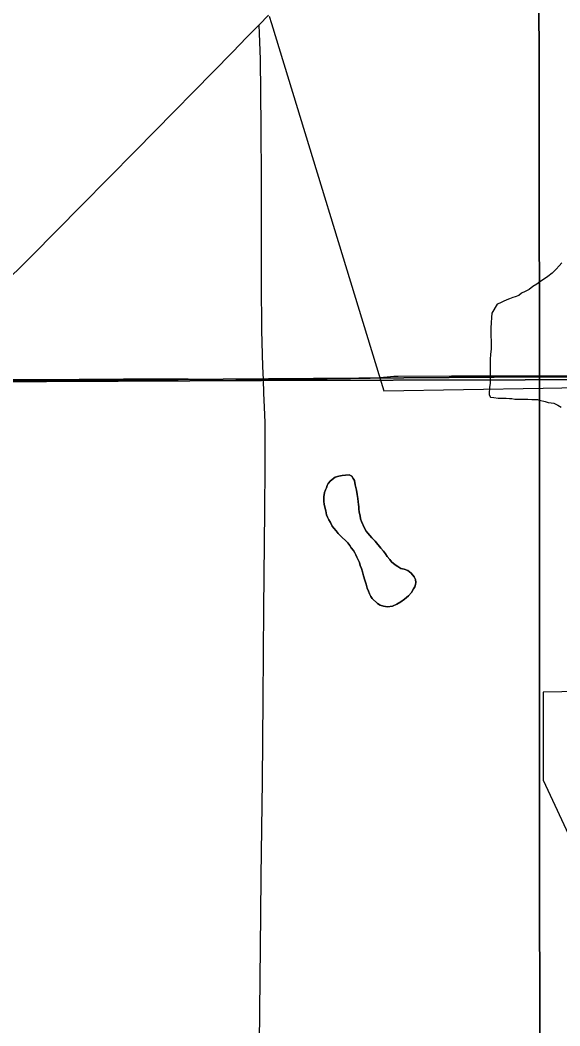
# Model space of a CAD drawing. Extents: x -17 to 88, y -5 to 22.
# Drawn here: x 3.281 to 3.752, y 17.592 to 18.469 of the extents above; entities that cross this region are included whole.
import ezdxf

# ---------------------------------------------------------------- set-up
doc = ezdxf.new("R2010")
doc.units = 0
for name, color, linetype in [('GM_X_Corporation', 7, 'Continuous'), ('GM_X_County_Road', 7, 'Continuous'), ('GM_X_Minor_Lake', 7, 'Continuous'), ('GM_X_Minor_River', 7, 'Continuous'), ('GM_X_Section', 7, 'Continuous'), ('GM_X_State_Route', 7, 'Continuous'), ('GM_X_Township', 7, 'Continuous')]:
    doc.layers.add(name, color=color, linetype=linetype)

msp = doc.modelspace()

# ---------------------------------------------------------------- linework, layer by layer
at = {"layer": 'GM_X_Corporation'}
msp.add_lwpolyline([(3.49838, 18.47232), (3.50032, 18.46598), (3.59822, 18.14576), (3.73721, 18.14819), (3.9654, 18.15217), (3.9654, 17.88702), (3.73721, 17.88304), (3.73721, 17.80634), (3.81765, 17.63383), (4.3806, 17.64365), (4.36804, 17.67637), (4.28354, 17.8965), (4.2133, 17.86812), (4.19124, 17.92558), (4.26148, 17.95396), (4.18358, 18.14677), (4.10614, 18.34852), (4.04077, 18.34395), (4.04077, 18.37728), (3.98843, 18.37362), (3.98843, 18.42684), (4.06517, 18.4563), (3.98399, 18.64755)], dxfattribs=at)
at = {"layer": 'GM_X_County_Road'}
for points in [[(3.49326, 18.15573), (3.49276, 18.16708), (3.492, 18.19852), (3.4916, 18.23977), (3.49161, 18.32928), (3.4913, 18.37589), (3.49082, 18.43497), (3.48981, 18.4571), (3.48947, 18.46469)], [(3.59258, 18.15699), (3.59802, 18.15754), (3.60126, 18.1579), (3.60401, 18.15821), (3.60701, 18.15849), (3.61077, 18.1586), (3.65731, 18.15893), (3.68155, 18.15879), (3.69584, 18.15883), (3.71822, 18.15882), (3.74122, 18.1589), (3.82014, 18.15869), (3.86113, 18.15872), (3.909, 18.15858), (3.92826, 18.15851), (3.99092, 18.15844)], [(3.17851, 18.15457), (3.19035, 18.15475), (3.22951, 18.15562), (3.24692, 18.15555), (3.33266, 18.15583), (3.37119, 18.15617), (3.42774, 18.15625), (3.46929, 18.1559), (3.49326, 18.15573)], [(3.48518, 17.15523), (3.48561, 17.19327), (3.48605, 17.22062), (3.48713, 17.31882), (3.48736, 17.34927), (3.48786, 17.40768), (3.48839, 17.44125), (3.48898, 17.49033), (3.48931, 17.5127), (3.48985, 17.57672), (3.49109, 17.68922), (3.49137, 17.72277), (3.49249, 17.80543), (3.49298, 17.87691), (3.49365, 17.95584), (3.49443, 18.04099), (3.4949, 18.0795), (3.49476, 18.11801), (3.49439, 18.13143), (3.49379, 18.14356), (3.49326, 18.15573)], [(3.49326, 18.15573), (3.50419, 18.15566), (3.5489, 18.15619), (3.56939, 18.15657), (3.58645, 18.15672), (3.59258, 18.15699)]]:
    msp.add_lwpolyline(points, dxfattribs=at)
at = {"layer": 'GM_X_Minor_Lake'}
for points in [[(3.55589, 18.07033), (3.55591, 18.07033), (3.55895, 18.07145), (3.56199, 18.0718), (3.56503, 18.07216), (3.56807, 18.07252), (3.57035, 18.07136), (3.57147, 18.06945), (3.5726, 18.06755), (3.57333, 18.06375), (3.57443, 18.05919), (3.57517, 18.05539), (3.57552, 18.05197), (3.57588, 18.04893), (3.57624, 18.04665), (3.57661, 18.04475), (3.57659, 18.04286), (3.57695, 18.03982), (3.57769, 18.03678), (3.57805, 18.03412), (3.57879, 18.03184), (3.58141, 18.02613), (3.58291, 18.02346), (3.58441, 18.02155), (3.5878, 18.01773), (3.59082, 18.01467), (3.59571, 18.00856), (3.59797, 18.00589), (3.59985, 18.0036), (3.60135, 18.00131), (3.60361, 17.99864), (3.60512, 17.99673), (3.60814, 17.99405), (3.6104, 17.99251), (3.61305, 17.99098), (3.61608, 17.9902), (3.61911, 17.98903), (3.62213, 17.98673), (3.62477, 17.98368), (3.62589, 17.98139), (3.62625, 17.97874), (3.62586, 17.97684), (3.62546, 17.97495), (3.62431, 17.97306), (3.62239, 17.97004), (3.61971, 17.96702), (3.61628, 17.96401), (3.61322, 17.96176), (3.60979, 17.95989), (3.60598, 17.95802), (3.60142, 17.9573), (3.59801, 17.95808), (3.59498, 17.95886), (3.59271, 17.9604), (3.58818, 17.9646), (3.58706, 17.96651), (3.58593, 17.9688), (3.58481, 17.97108), (3.58369, 17.97375), (3.58296, 17.97717), (3.58184, 17.98059), (3.58073, 17.98439), (3.57962, 17.98782), (3.57888, 17.99086), (3.57776, 17.99352), (3.57702, 17.99618), (3.57589, 17.99847), (3.57477, 18.00075), (3.57403, 18.00266), (3.5729, 18.00456), (3.57178, 18.00647), (3.56989, 18.00876), (3.56877, 18.01104), (3.56689, 18.01334), (3.565, 18.01525), (3.56199, 18.01792), (3.55859, 18.02137), (3.55671, 18.02366), (3.55483, 18.02595), (3.55332, 18.02786), (3.55183, 18.0309), (3.55033, 18.03319), (3.5492, 18.03548), (3.54846, 18.03776), (3.54773, 18.04118), (3.54699, 18.04422), (3.54625, 18.04688), (3.54589, 18.04916), (3.5459, 18.05144), (3.54591, 18.05334), (3.5467, 18.05712), (3.54748, 18.05939), (3.54825, 18.06128), (3.54902, 18.06318), (3.5498, 18.06507), (3.55171, 18.06733), (3.55589, 18.07033)], [(3.55589, 18.07033), (3.55171, 18.06733), (3.5498, 18.06507), (3.54902, 18.06318), (3.54825, 18.06128), (3.54748, 18.05939), (3.5467, 18.05712), (3.54591, 18.05334), (3.5459, 18.05144), (3.54589, 18.04916), (3.54625, 18.04688), (3.54699, 18.04422), (3.54773, 18.04118), (3.54846, 18.03776), (3.5492, 18.03548), (3.55033, 18.03319), (3.55183, 18.0309), (3.55332, 18.02786), (3.55483, 18.02595), (3.55671, 18.02366), (3.55859, 18.02137), (3.56199, 18.01792), (3.565, 18.01525), (3.56689, 18.01334), (3.56877, 18.01104), (3.56989, 18.00876), (3.57178, 18.00647), (3.5729, 18.00456), (3.57403, 18.00266), (3.57477, 18.00075), (3.57589, 17.99847), (3.57702, 17.99618), (3.57776, 17.99352), (3.57888, 17.99086), (3.57962, 17.98782), (3.58073, 17.98439), (3.58184, 17.98059), (3.58296, 17.97717), (3.58369, 17.97375), (3.58481, 17.97108), (3.58593, 17.9688), (3.58706, 17.96651), (3.58818, 17.9646), (3.59271, 17.9604), (3.59498, 17.95886), (3.59801, 17.95808), (3.60142, 17.9573), (3.60598, 17.95802), (3.60979, 17.95989)], [(3.60979, 17.95989), (3.61322, 17.96176), (3.61628, 17.96401), (3.61971, 17.96702), (3.62239, 17.97004), (3.62431, 17.97306), (3.62546, 17.97495), (3.62586, 17.97684), (3.62625, 17.97874), (3.62589, 17.98139), (3.62477, 17.98368), (3.62213, 17.98673), (3.61911, 17.98903), (3.61608, 17.9902), (3.61305, 17.99098), (3.6104, 17.99251), (3.60814, 17.99405), (3.60512, 17.99673), (3.60361, 17.99864), (3.60135, 18.00131), (3.59985, 18.0036), (3.59797, 18.00589), (3.59571, 18.00856), (3.59082, 18.01467), (3.5878, 18.01773), (3.58441, 18.02155), (3.58291, 18.02346), (3.58141, 18.02613), (3.57879, 18.03184), (3.57805, 18.03412), (3.57769, 18.03678), (3.57695, 18.03982), (3.57659, 18.04286), (3.57661, 18.04475), (3.57624, 18.04665), (3.57588, 18.04893), (3.57552, 18.05197), (3.57517, 18.05539), (3.57443, 18.05919), (3.57333, 18.06375), (3.5726, 18.06755), (3.57147, 18.06945), (3.57035, 18.07136), (3.56807, 18.07252), (3.56503, 18.07216), (3.56199, 18.0718), (3.55895, 18.07145), (3.55591, 18.07033), (3.55589, 18.07033)]]:
    msp.add_lwpolyline(points, dxfattribs=at)
at = {"layer": 'GM_X_Minor_River'}
msp.add_lwpolyline([(3.75356, 18.25741), (3.75126, 18.25477), (3.74858, 18.25175), (3.74514, 18.24836), (3.74132, 18.24536), (3.7375, 18.24273), (3.73445, 18.24086), (3.73178, 18.2386), (3.72835, 18.23673), (3.72491, 18.2341), (3.72148, 18.23223), (3.71843, 18.23074), (3.71614, 18.22885), (3.71272, 18.22774), (3.71081, 18.227), (3.70777, 18.22588), (3.70548, 18.22514), (3.70243, 18.22365), (3.69939, 18.22215), (3.6971, 18.22141), (3.69249, 18.21348), (3.69208, 18.20969), (3.69205, 18.20513), (3.69164, 18.20058), (3.69161, 18.19679), (3.69158, 18.19299), (3.69194, 18.18958), (3.69191, 18.18616), (3.69189, 18.18237), (3.69147, 18.17744), (3.69106, 18.17327), (3.69103, 18.16872), (3.69101, 18.16568), (3.69098, 18.16264), (3.69097, 18.15999), (3.69093, 18.15581), (3.69091, 18.15202), (3.69051, 18.14899), (3.69049, 18.14709), (3.6901, 18.14482), (3.69008, 18.14216), (3.6912, 18.14026), (3.69424, 18.13986), (3.69803, 18.13945), (3.70221, 18.13942), (3.70487, 18.13939), (3.7079, 18.13899), (3.7098, 18.13898), (3.71245, 18.13858), (3.71587, 18.13855), (3.72005, 18.13852), (3.72384, 18.13849), (3.72726, 18.13809), (3.72992, 18.13807), (3.73219, 18.13805), (3.73409, 18.13765), (3.73902, 18.13648), (3.74167, 18.1357), (3.74432, 18.1353), (3.7466, 18.1349), (3.75, 18.13336), (3.75303, 18.13144)], dxfattribs=at)
at = {"layer": 'GM_X_Section'}
for points in [[(2.67847, 19.1543), (3.73257, 19.16304), (3.73415, 18.15786), (2.66984, 18.14998)], [(3.73257, 19.16304), (4.72971, 19.15674), (4.72866, 18.15461), (3.73415, 18.15786)], [(2.66984, 18.14998), (3.73415, 18.15786), (3.73424, 17.15574), (2.65557, 17.15103)], [(3.73415, 18.15786), (4.72866, 18.15461), (4.72799, 17.15249), (3.73424, 17.15574)]]:
    msp.add_lwpolyline(points, close=True, dxfattribs=at)
at = {"layer": 'GM_X_State_Route'}
msp.add_lwpolyline([(2.82181, 17.78004), (2.8451, 17.80928), (2.87576, 17.84763), (2.91024, 17.89088), (2.92291, 17.90618), (2.93351, 17.91835), (2.94359, 17.92931), (2.95483, 17.94088), (2.9743, 17.96007), (3.0225, 18.00678), (3.14177, 18.11948), (3.17851, 18.15457), (3.23436, 18.20792), (3.2625, 18.23516), (3.29128, 18.26352), (3.33454, 18.30731), (3.3817, 18.35506), (3.46626, 18.44104), (3.47879, 18.454), (3.48947, 18.46469), (3.49785, 18.47307)], dxfattribs=at)
at = {"layer": 'GM_X_Township'}
for points in [[(2.68822, 20.9), (2.68323, 20.17621), (2.68252, 19.99244), (2.68206, 19.87448), (2.68103, 19.61133), (2.67924, 19.15351), (2.67029, 18.1495), (3.1789, 18.15325), (3.49159, 18.15481), (4.18133, 18.15639), (5.00335, 18.15133), (5.04642, 18.15132), (5.71493, 18.14695)], [(5.71493, 18.14695), (5.04642, 18.15132), (5.00335, 18.15133), (4.18133, 18.15639), (3.49159, 18.15481), (3.1789, 18.15325), (2.67029, 18.1495), (2.66111, 17.53897), (2.63299, 16.1443), (2.61254, 14.64771), (2.60542, 14.15466), (2.60501, 14.1)]]:
    msp.add_lwpolyline(points, dxfattribs=at)

doc.saveas('drawing.dxf')
